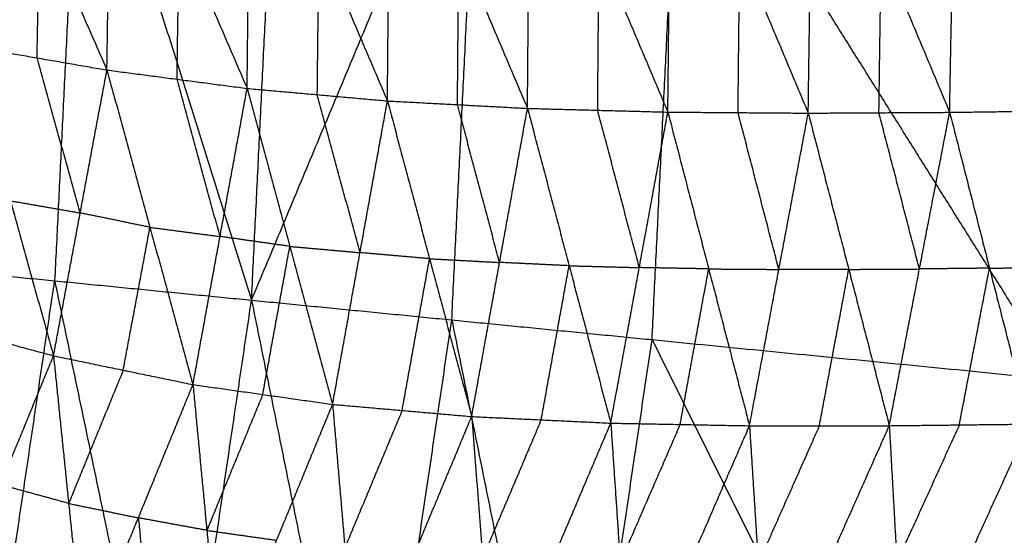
# Model space of a CAD drawing. Header units: millimetres. Extents: x -106 to 110, y -96 to 120.
# Tile 716 of 1020: x 89.57 to 97.55, y 1.22 to 5.4. Entities that reach past the tile are written whole.
import ezdxf

# ---------------------------------------------------------------- set-up
doc = ezdxf.new("R2010")
doc.units = ezdxf.units.MM
doc.header["$MEASUREMENT"] = 0
doc.layers.add('Default', color=7, linetype='Continuous', true_color=0x000000)

msp = doc.modelspace()

# ---------------------------------------------------------------- linework, layer by layer
at = {"layer": 'Default'}
for points in [[(88.6775, 11.9553, 6.9532), (90.0632, 7.5415, 7.4488), (91.449, 3.1276, 7.9444)], [(91.449, 3.1276, 7.9444), (91.6659, 7.5415, 7.9444), (91.8827, 11.9553, 7.9444)], [(91.449, 3.1276, 7.9444), (93.2959, 7.5415, 8.5305), (95.1429, 11.9553, 9.1165)], [(94.6935, 2.808, 9.1165), (94.9182, 7.3817, 9.1165), (95.1429, 11.9553, 9.1165)], [(95.1429, 11.9553, 9.1165), (98.213, 7.0572, 10.5669), (101.2832, 2.159, 12.0172)], [(90.0632, 7.5415, 7.4488), (89.9587, 5.4131, 7.4488), (89.8541, 3.2847, 7.4488)], [(93.0713, 2.9678, 8.5305), (93.1836, 5.2546, 8.5305), (93.2959, 7.5415, 8.5305)], [(89.1897, 7.4776, 1.4272), (89.7337, 6.2349, 1.7047), (90.2776, 4.9923, 1.9821)], [(90.2776, 4.9923, 1.9821), (90.2956, 6.1927, 1.8108), (90.3135, 7.3932, 1.6395)], [(90.3135, 7.3932, 1.6395), (90.8634, 6.1181, 1.9467), (91.4134, 4.8431, 2.254)], [(97.9883, 2.4835, 10.5669), (96.4533, 4.9326, 9.8417), (94.9182, 7.3817, 9.1165)], [(91.4134, 4.8431, 2.254), (91.4271, 6.0887, 2.0735), (91.4409, 7.3343, 1.893)], [(91.4409, 7.3343, 1.893), (91.9955, 6.0381, 2.2286), (92.5501, 4.7419, 2.5642)], [(92.5501, 4.7419, 2.5642), (92.5612, 6.0207, 2.3765), (92.5723, 7.2995, 2.1889)], [(92.5723, 7.2995, 2.1889), (93.1284, 5.9905, 2.5498), (93.6845, 4.6814, 2.9107)], [(93.6845, 4.6814, 2.9107), (93.6955, 5.9832, 2.7183), (93.7066, 7.2849, 2.5258)], [(93.7066, 7.2849, 2.5258), (94.2641, 5.9681, 2.9094), (94.8217, 4.6514, 3.293)], [(94.8217, 4.6514, 3.293), (94.8356, 5.9682, 3.0978), (94.8495, 7.285, 2.9027)], [(94.8495, 7.285, 2.9027), (95.4041, 5.964, 3.305), (95.9588, 4.643, 3.7073)], [(95.9588, 4.643, 3.7073), (95.9777, 5.9692, 3.5112), (95.9967, 7.2953, 3.3151)], [(95.9967, 7.2953, 3.3151), (96.5505, 5.9725, 3.7356), (97.1044, 4.6496, 4.1561)], [(97.1044, 4.6496, 4.1561), (97.1295, 5.9813, 3.9601), (97.1547, 7.313, 3.7642)], [(97.1547, 7.313, 3.7642), (97.7047, 5.9891, 4.2007), (98.2546, 4.6652, 4.6373)], [(89.7114, 5.0906, 1.8654), (89.7225, 5.6628, 1.785), (89.7337, 6.2349, 1.7047)], [(90.8455, 4.9177, 2.1181), (90.8545, 5.5179, 2.0324), (90.8634, 6.1181, 1.9467)], [(91.9817, 4.7925, 2.4091), (91.9886, 5.4153, 2.3188), (91.9955, 6.0381, 2.2286)], [(93.1173, 4.7117, 2.7375), (93.1228, 5.3511, 2.6436), (93.1284, 5.9905, 2.5498)], [(94.2531, 4.6664, 3.1019), (94.2586, 5.3173, 3.0056), (94.2641, 5.9681, 2.9094)], [(95.3902, 4.6472, 3.5002), (95.3972, 5.3056, 3.4026), (95.4041, 5.964, 3.305)], [(96.5316, 4.6463, 3.9317), (96.541, 5.3094, 3.8337), (96.5505, 5.9725, 3.7356)], [(89.1453, 5.1889, 1.7486), (89.4951, 3.9329, 2.3167), (89.8449, 2.677, 2.8848)], [(89.1453, 5.1889, 1.7486), (89.7114, 5.0906, 1.8654), (90.2776, 4.9923, 1.9821)], [(90.0612, 3.8346, 2.4335), (89.8863, 4.4626, 2.1494), (89.7114, 5.0906, 1.8654)], [(89.8449, 2.677, 2.8848), (90.0612, 3.8346, 2.4335), (90.2776, 4.9923, 1.9821)], [(90.2776, 4.9923, 1.9821), (90.626, 3.718, 2.5885), (90.9745, 2.4437, 3.1949)], [(90.2776, 4.9923, 1.9821), (90.8455, 4.9177, 2.1181), (91.4134, 4.8431, 2.254)], [(91.1939, 3.6434, 2.7244), (91.0197, 4.2805, 2.4212), (90.8455, 4.9177, 2.1181)], [(90.9745, 2.4437, 3.1949), (91.1939, 3.6434, 2.7244), (91.4134, 4.8431, 2.254)], [(91.4134, 4.8431, 2.254), (91.7595, 3.5633, 2.894), (92.1057, 2.2836, 3.5341)], [(91.4134, 4.8431, 2.254), (91.9817, 4.7925, 2.4091), (92.5501, 4.7419, 2.5642)], [(92.3279, 3.5127, 3.0491), (92.1548, 4.1526, 2.7291), (91.9817, 4.7925, 2.4091)], [(92.1057, 2.2836, 3.5341), (92.3279, 3.5127, 3.0491), (92.5501, 4.7419, 2.5642)], [(92.5501, 4.7419, 2.5642), (92.8912, 3.4634, 3.2322), (93.2324, 2.1849, 3.9002)], [(92.5501, 4.7419, 2.5642), (93.1173, 4.7117, 2.7375), (93.6845, 4.6814, 2.9107)], [(93.4584, 3.4332, 3.4055), (93.2879, 4.0724, 3.0715), (93.1173, 4.7117, 2.7375)], [(93.2324, 2.1849, 3.9002), (93.4584, 3.4332, 3.4055), (93.6845, 4.6814, 2.9107)], [(93.6845, 4.6814, 2.9107), (94.0218, 3.4065, 3.6023), (94.3591, 2.1315, 4.2938)], [(93.6845, 4.6814, 2.9107), (94.2531, 4.6664, 3.1019), (94.8217, 4.6514, 3.293)], [(94.5904, 3.3914, 3.7934), (94.4218, 4.0289, 3.4476), (94.2531, 4.6664, 3.1019)], [(94.3591, 2.1315, 4.2938), (94.5904, 3.3914, 3.7934), (94.8217, 4.6514, 3.293)], [(94.8217, 4.6514, 3.293), (95.1524, 3.3809, 4.0031), (95.4831, 2.1103, 4.7132)], [(94.8217, 4.6514, 3.293), (95.3902, 4.6472, 3.5002), (95.9588, 4.643, 3.7073)], [(95.721, 3.3767, 4.2102), (95.5556, 4.0119, 3.8552), (95.3902, 4.6472, 3.5002)], [(95.4831, 2.1103, 4.7132), (95.721, 3.3767, 4.2102), (95.9588, 4.643, 3.7073)], [(95.9588, 4.643, 3.7073), (96.5316, 4.6463, 3.9317), (97.1044, 4.6496, 4.1561)], [(95.9588, 4.643, 3.7073), (96.287, 3.3769, 4.4349), (96.6153, 2.1108, 5.1624)], [(96.8598, 3.3802, 4.6593), (96.6957, 4.0133, 4.2955), (96.5316, 4.6463, 3.9317)], [(96.6153, 2.1108, 5.1624), (96.8598, 3.3802, 4.6593), (97.1044, 4.6496, 4.1561)], [(97.1044, 4.6496, 4.1561), (97.6795, 4.6574, 4.3967), (98.2546, 4.6652, 4.6373)], [(97.1044, 4.6496, 4.1561), (97.4272, 3.3867, 4.898), (97.75, 2.1237, 5.6399)], [(89.4951, 3.9329, 2.3167), (89.7782, 3.8838, 2.3751), (90.0612, 3.8346, 2.4335)], [(90.626, 3.718, 2.5885), (90.3436, 3.7763, 2.511), (90.0612, 3.8346, 2.4335)], [(90.4097, 2.5604, 3.0398), (90.5179, 3.1392, 2.8142), (90.626, 3.718, 2.5885)], [(90.626, 3.718, 2.5885), (90.91, 3.6807, 2.6565), (91.1939, 3.6434, 2.7244)], [(91.7595, 3.5633, 2.894), (91.4767, 3.6034, 2.8092), (91.1939, 3.6434, 2.7244)], [(91.5401, 2.3637, 3.3645), (91.6498, 2.9635, 3.1292), (91.7595, 3.5633, 2.894)], [(91.7595, 3.5633, 2.894), (92.0437, 3.538, 2.9716), (92.3279, 3.5127, 3.0491)], [(92.8912, 3.4634, 3.2322), (92.6096, 3.4881, 3.1406), (92.3279, 3.5127, 3.0491)], [(88.2592, 3.4417, 6.9532), (89.2057, -1.0867, 7.4488), (90.1521, -5.6152, 7.9444)], [(88.2592, 3.4417, 6.9532), (89.8541, 3.2847, 7.4488), (91.449, 3.1276, 7.9444)], [(92.669, 2.2343, 3.7171), (92.7801, 2.8488, 3.4746), (92.8912, 3.4634, 3.2322)], [(92.8912, 3.4634, 3.2322), (93.1748, 3.4483, 3.3188), (93.4584, 3.4332, 3.4055)], [(94.0218, 3.4065, 3.6023), (93.7401, 3.4198, 3.5039), (93.4584, 3.4332, 3.4055)], [(93.7957, 2.1582, 4.097), (93.9088, 2.7823, 3.8496), (94.0218, 3.4065, 3.6023)], [(94.0218, 3.4065, 3.6023), (94.3061, 3.399, 3.6978), (94.5904, 3.3914, 3.7934)], [(95.1524, 3.3809, 4.0031), (94.8714, 3.3861, 3.8982), (94.5904, 3.3914, 3.7934)], [(94.9211, 2.1209, 4.5035), (95.0368, 2.7509, 4.2533), (95.1524, 3.3809, 4.0031)], [(95.1524, 3.3809, 4.0031), (95.4367, 3.3788, 4.1067), (95.721, 3.3767, 4.2102)], [(96.287, 3.3769, 4.4349), (96.004, 3.3768, 4.3226), (95.721, 3.3767, 4.2102)], [(96.0492, 2.1106, 4.9378), (96.1681, 2.7438, 4.6863), (96.287, 3.3769, 4.4349)], [(96.287, 3.3769, 4.4349), (96.5734, 3.3786, 4.5471), (96.8598, 3.3802, 4.6593)], [(97.4272, 3.3867, 4.898), (97.1435, 3.3835, 4.7786), (96.8598, 3.3802, 4.6593)], [(97.1827, 2.1173, 5.4012), (97.3049, 2.752, 5.1496), (97.4272, 3.3867, 4.898)], [(97.4272, 3.3867, 4.898), (97.7147, 3.3906, 5.0183), (98.0023, 3.3945, 5.1386)], [(89.2057, -1.0867, 7.4488), (89.5299, 1.099, 7.4488), (89.8541, 3.2847, 7.4488)], [(89.8541, 3.2847, 7.4488), (90.3273, 1.0204, 7.6966), (90.8006, -1.2438, 7.9444)], [(90.1521, -5.6152, 7.9444), (90.8006, -1.2438, 7.9444), (91.449, 3.1276, 7.9444)], [(91.449, 3.1276, 7.9444), (92.3993, -1.5618, 8.5305), (93.3497, -6.2512, 9.1165)], [(91.449, 3.1276, 7.9444), (93.0713, 2.9678, 8.5305), (94.6935, 2.808, 9.1165)], [(88.7245, 2.9809, 2.6061), (89.2847, 2.8289, 2.7455), (89.8449, 2.677, 2.8848)], [(92.3993, -1.5618, 8.5305), (92.7353, 0.703, 8.5305), (93.0713, 2.9678, 8.5305)], [(93.0713, 2.9678, 8.5305), (93.5464, 0.6231, 8.8235), (94.0216, -1.7216, 9.1165)], [(93.3497, -6.2512, 9.1165), (94.0216, -1.7216, 9.1165), (94.6935, 2.808, 9.1165)], [(94.6935, 2.808, 9.1165), (97.2688, -2.3675, 10.5669), (99.844, -7.543, 12.0172)], [(94.6935, 2.808, 9.1165), (97.9883, 2.4835, 10.5669), (101.2832, 2.159, 12.0172)], [(88.987, 0.5868, 4.4238), (89.416, 1.6319, 3.6543), (89.8449, 2.677, 2.8848)], [(89.8449, 2.677, 2.8848), (89.9675, 1.4809, 3.8412), (90.0902, 0.2847, 4.7975)], [(89.8449, 2.677, 2.8848), (90.4097, 2.5604, 3.0398), (90.9745, 2.4437, 3.1949)], [(90.4097, 2.5604, 3.0398), (90.1886, 2.0206, 3.4405), (89.9675, 1.4809, 3.8412)], [(97.2688, -2.3675, 10.5669), (97.6286, 0.058, 10.5669), (97.9883, 2.4835, 10.5669)], [(90.0902, 0.2847, 4.7975), (90.5323, 1.3642, 3.9962), (90.9745, 2.4437, 3.1949)], [(90.9745, 2.4437, 3.1949), (91.087, 1.2627, 4.1904), (91.1994, 0.0817, 5.186)], [(90.9745, 2.4437, 3.1949), (91.5401, 2.3637, 3.3645), (92.1057, 2.2836, 3.5341)], [(91.5401, 2.3637, 3.3645), (91.3135, 1.8132, 3.7774), (91.087, 1.2627, 4.1904)], [(91.1994, 0.0817, 5.186), (91.6526, 1.1827, 4.36), (92.1057, 2.2836, 3.5341)], [(92.1057, 2.2836, 3.5341), (92.2054, 1.1219, 4.5604), (92.3051, -0.0398, 5.5868)], [(92.1057, 2.2836, 3.5341), (92.669, 2.2343, 3.7171), (93.2324, 2.1849, 3.9002)], [(92.669, 2.2343, 3.7171), (92.4372, 1.6781, 4.1388), (92.2054, 1.1219, 4.5604)], [(92.3051, -0.0398, 5.5868), (92.7688, 1.0726, 4.7435), (93.2324, 2.1849, 3.9002)], [(93.2324, 2.1849, 3.9002), (93.3216, 1.0412, 4.9514), (93.4107, -0.1026, 6.0027)], [(93.2324, 2.1849, 3.9002), (93.7957, 2.1582, 4.097), (94.3591, 2.1315, 4.2938)], [(93.7957, 2.1582, 4.097), (93.5586, 1.5997, 4.5242), (93.3216, 1.0412, 4.9514)], [(93.4107, -0.1026, 6.0027), (93.8849, 1.0145, 5.1482), (94.3591, 2.1315, 4.2938)], [(94.3591, 2.1315, 4.2938), (94.4361, 1.0036, 5.3641), (94.5131, -0.1242, 6.4343)], [(94.3591, 2.1315, 4.2938), (94.9211, 2.1209, 4.5035), (95.4831, 2.1103, 4.7132)], [(94.9211, 2.1209, 4.5035), (94.6786, 1.5623, 4.9338), (94.4361, 1.0036, 5.3641)], [(94.5131, -0.1242, 6.4343), (94.9981, 0.993, 5.5737), (95.4831, 2.1103, 4.7132)], [(95.4831, 2.1103, 4.7132), (96.0492, 2.1106, 4.9378), (96.6153, 2.1108, 5.1624)], [(95.4831, 2.1103, 4.7132), (95.5539, 0.9955, 5.8008), (95.6246, -0.1194, 6.8885)], [(96.0492, 2.1106, 4.9378), (95.8016, 1.553, 5.3693), (95.5539, 0.9955, 5.8008)], [(95.6246, -0.1194, 6.8885), (96.12, 0.9957, 6.0255), (96.6153, 2.1108, 5.1624)], [(96.6153, 2.1108, 5.1624), (97.1827, 2.1173, 5.4012), (97.75, 2.1237, 5.6399)], [(96.6153, 2.1108, 5.1624), (96.677, 1.0051, 6.2636), (96.7388, -0.1006, 7.3647)], [(97.1827, 2.1173, 5.4012), (96.9299, 1.5612, 5.8324), (96.677, 1.0051, 6.2636)], [(96.7388, -0.1006, 7.3647), (97.2444, 1.0116, 6.5023), (97.75, 2.1237, 5.6399)], [(89.9675, 1.4809, 3.8412), (89.6918, 1.5564, 3.7478), (89.416, 1.6319, 3.6543)], [(89.9675, 1.4809, 3.8412), (90.2499, 1.4225, 3.9187), (90.5323, 1.3642, 3.9962)], [(90.5323, 1.3642, 3.9962), (90.5886, 0.7737, 4.494), (90.6448, 0.1832, 4.9918)], [(91.087, 1.2627, 4.1904), (90.8096, 1.3135, 4.0933), (90.5323, 1.3642, 3.9962)], [(91.087, 1.2627, 4.1904), (91.3698, 1.2227, 4.2752), (91.6526, 1.1827, 4.36)]]:
    msp.add_open_spline(points, degree=2, dxfattribs=at)

doc.saveas('drawing.dxf')
